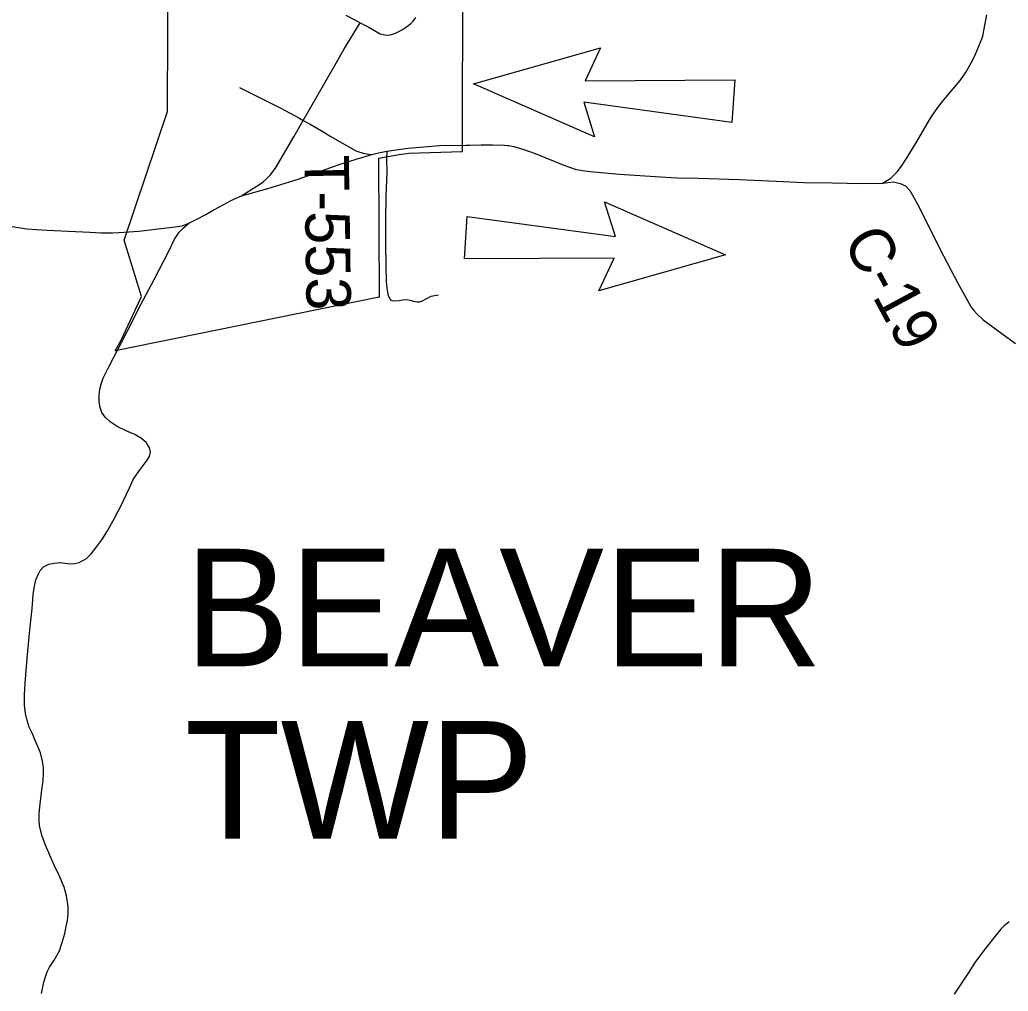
# Model space of a CAD drawing. Extents: x 0 to 191, y 0 to 55.
# Drawn here: x 22.6 to 24.492, y 11.729 to 13.589 of the extents above; entities that cross this region are included whole.
import ezdxf

# ---------------------------------------------------------------- set-up
doc = ezdxf.new("R2010")
doc.units = 0
for name, color, linetype in [('GM_X_City_Street', 7, 'Continuous'), ('GM_X_County_Road', 7, 'Continuous'), ('GM_X_County_Road_Text', 7, 'Continuous'), ('GM_X_State_Route', 7, 'Continuous'), ('GM_X_Township_Road', 7, 'Continuous'), ('GM_X_Township_Road_Text', 7, 'Continuous'), ('GM_X_Township_Text', 7, 'Continuous'), ('SH_Text', 7, 'Continuous')]:
    doc.layers.add(name, color=color, linetype=linetype)

msp = doc.modelspace()

# ---------------------------------------------------------------- linework, layer by layer
at = {"layer": 'GM_X_City_Street'}
for points in [[(23.0207, 13.4586), (23.0589, 13.4398), (23.1, 13.419), (23.1339, 13.4009), (23.1428, 13.3957), (23.1557, 13.3884)], [(23.1557, 13.3884), (23.179, 13.3751), (23.1954, 13.3648), (23.2433, 13.3376), (23.2593, 13.3327), (23.2742, 13.3309)]]:
    msp.add_lwpolyline(points, dxfattribs=at)
at = {"layer": 'GM_X_County_Road'}
for points in [[(24.2519, 13.276), (24.273, 13.278), (24.2857, 13.2754), (24.2956, 13.2704), (24.3039, 13.2619), (24.3118, 13.2482), (24.319, 13.2357), (24.3687, 13.1363), (24.3957, 13.0843), (24.4215, 13.0383), (24.4266, 13.0317), (24.4323, 13.0253), (24.4448, 13.014), (24.5063, 12.9689)], [(24.494, 11.8618), (24.4846, 11.8536), (24.4785, 11.8473), (24.4699, 11.8374), (24.448, 11.8094), (24.429, 11.7842), (24.4155, 11.7632), (24.389, 11.7228)]]:
    msp.add_lwpolyline(points, dxfattribs=at)
at = {"layer": 'GM_X_State_Route'}
for points in [[(23.0247, 13.2512), (23.037, 13.2599), (23.0573, 13.2724), (23.0659, 13.278), (23.0736, 13.285), (23.0799, 13.2917), (23.0852, 13.2989), (23.0893, 13.3047), (23.1244, 13.3644), (23.1428, 13.3957), (23.169, 13.4424), (23.2035, 13.5021), (23.2202, 13.5314), (23.2517, 13.5824), (23.225, 13.5967)], [(23.5339, 13.348), (23.5365, 13.3478), (23.5457, 13.3462), (23.5634, 13.3411), (23.5865, 13.3328), (23.6072, 13.3241), (23.6419, 13.3102), (23.663, 13.3028), (23.6767, 13.3), (23.692, 13.2978), (23.7483, 13.2929), (23.8167, 13.2882), (23.8577, 13.2861), (23.8986, 13.2853), (23.9773, 13.283), (24.0482, 13.2794), (24.1014, 13.277), (24.1561, 13.2763), (24.2119, 13.2751), (24.2519, 13.276), (24.268, 13.2855), (24.2804, 13.2982), (24.2893, 13.3099), (24.2977, 13.3227), (24.3151, 13.3511), (24.3304, 13.3774), (24.3418, 13.3967), (24.3487, 13.408), (24.3564, 13.4188), (24.3635, 13.4284), (24.3728, 13.4398), (24.4004, 13.4722), (24.412, 13.4891), (24.4215, 13.5063), (24.428, 13.5184), (24.4348, 13.5345), (24.4408, 13.5487), (24.4436, 13.5573), (24.4457, 13.568), (24.4516, 13.598)], [(23.0247, 13.2512), (23.0747, 13.2656), (23.133, 13.2835), (23.2132, 13.3118), (23.2301, 13.317), (23.2442, 13.3215), (23.2595, 13.3259), (23.2742, 13.3309), (23.2865, 13.3336), (23.3024, 13.3371), (23.3427, 13.3425), (23.4035, 13.348), (23.4542, 13.3483), (23.4615, 13.3485)], [(23.4615, 13.3485), (23.4833, 13.349), (23.5053, 13.3492), (23.5273, 13.3487), (23.5339, 13.348)], [(22.9237, 13.199), (22.9389, 13.2071), (22.9558, 13.216), (22.9702, 13.2238), (22.9821, 13.2302), (23.0035, 13.242), (23.0126, 13.2466), (23.0247, 13.2512)], [(22.5774, 13.194), (22.6128, 13.1884), (22.6526, 13.1855), (22.7339, 13.1818), (22.7556, 13.1806), (22.7776, 13.1808), (22.7894, 13.1814), (22.8087, 13.1828)], [(22.8268, 13.0339), (22.8314, 13.0432), (22.8574, 13.0912), (22.8852, 13.1456), (22.8964, 13.1684), (22.9051, 13.1818), (22.9132, 13.1905), (22.9237, 13.199)], [(22.8811, 13.1899), (22.8977, 13.1919), (22.9109, 13.1942), (22.9237, 13.199)], [(22.8087, 13.1828), (22.8279, 13.1841), (22.8811, 13.1899)], [(22.7795, 12.9414), (22.7947, 12.9709), (22.8183, 13.0164), (22.8268, 13.0339)], [(22.6416, 11.7243), (22.6459, 11.746), (22.6489, 11.7565), (22.6521, 11.7661), (22.6566, 11.775), (22.666, 11.7884), (22.6757, 11.8058), (22.6805, 11.82), (22.6861, 11.8393), (22.6888, 11.8524), (22.691, 11.864), (22.6923, 11.8768), (22.6926, 11.8908), (22.6891, 11.9111), (22.6851, 11.9278), (22.6757, 11.9487), (22.666, 11.9701), (22.6494, 12.0082), (22.6419, 12.0275), (22.6379, 12.046), (22.6371, 12.0564), (22.6371, 12.069), (22.6392, 12.0875), (22.6424, 12.114), (22.6449, 12.1315), (22.6454, 12.1467), (22.6451, 12.1574), (22.6435, 12.1692), (22.6398, 12.1848), (22.6347, 12.1974), (22.6296, 12.2086), (22.624, 12.2212), (22.6181, 12.2344), (22.6143, 12.2467), (22.6111, 12.2601), (22.6092, 12.2762), (22.6089, 12.2952), (22.6105, 12.3183), (22.614, 12.366), (22.6183, 12.4139), (22.6234, 12.4614), (22.625, 12.4783), (22.6258, 12.4882), (22.628, 12.5045), (22.6307, 12.5161), (22.6355, 12.5281), (22.6388, 12.5344), (22.6454, 12.5412), (22.6553, 12.5461), (22.6658, 12.5485), (22.6773, 12.5496), (22.691, 12.5477), (22.7019, 12.5469), (22.7135, 12.5493), (22.7274, 12.5571), (22.7365, 12.5662), (22.7456, 12.5774), (22.7572, 12.5932), (22.7681, 12.6104), (22.781, 12.6346), (22.7939, 12.6589), (22.8038, 12.679), (22.8097, 12.6927), (22.8172, 12.7085), (22.8282, 12.7251), (22.844, 12.7457), (22.8483, 12.7522), (22.8504, 12.761), (22.8483, 12.7691), (22.8426, 12.7787), (22.8327, 12.787), (22.8201, 12.7943), (22.8049, 12.8012), (22.7864, 12.8101), (22.773, 12.8189), (22.7636, 12.828), (22.7572, 12.8366), (22.7539, 12.8462), (22.7521, 12.8572), (22.7518, 12.8696), (22.7529, 12.8814), (22.7555, 12.8907), (22.7596, 12.9025), (22.7706, 12.924), (22.7795, 12.9414)]]:
    msp.add_lwpolyline(points, dxfattribs=at)
at = {"layer": 'GM_X_Township_Road'}
for points in [[(23.2517, 13.5824), (23.2669, 13.5747), (23.2902, 13.5614), (23.2988, 13.5595), (23.3055, 13.559), (23.3115, 13.5605), (23.3194, 13.5629), (23.3256, 13.5659), (23.3324, 13.57), (23.3403, 13.5752), (23.3486, 13.5813), (23.3533, 13.5861), (23.3581, 13.5931)], [(23.3024, 13.3371), (23.3022, 13.3222), (23.3026, 13.2967), (23.301, 13.2503), (23.2999, 13.2036), (23.2999, 13.1608), (23.3005, 13.1169), (23.3013, 13.0875), (23.3027, 13.0749), (23.3043, 13.0635), (23.3063, 13.0577), (23.3095, 13.0524), (23.3123, 13.0512), (23.3179, 13.0505), (23.3263, 13.0512), (23.3329, 13.0521), (23.341, 13.0527), (23.3468, 13.0519), (23.3537, 13.0497), (23.3607, 13.0485), (23.3655, 13.0485), (23.37, 13.0499), (23.3791, 13.0548), (23.3878, 13.0593), (23.3938, 13.0605), (23.4016, 13.0617)]]:
    msp.add_lwpolyline(points, dxfattribs=at)
at = {"layer": 'GM_X_Township_Text'}
msp.add_lwpolyline([(22.7822, 12.9546), (22.7948, 12.9764), (22.8332, 13.0588), (22.7998, 13.1664), (22.8828, 13.4127), (22.8855, 14.0397), (23.448, 14.0277), (23.4468, 13.3359), (23.345, 13.3323), (23.326, 13.3302), (23.2868, 13.3228), (23.2881, 13.0573)], close=True, dxfattribs=at)
at = {"layer": 'SH_Text'}
for p, q in [((23.4688, 13.4656), (23.7118, 13.5349)), ((23.7118, 13.5349), (23.6823, 13.4719)), ((23.7005, 13.3647), (23.4688, 13.4656)), ((23.6823, 13.4719), (23.9689, 13.4733)), ((23.9689, 13.4733), (23.9635, 13.3919)), ((23.9635, 13.3919), (23.6798, 13.4311)), ((23.6798, 13.4311), (23.7005, 13.3647)), ((23.7405, 13.1733), (23.7193, 13.2397)), ((23.7193, 13.2397), (23.9514, 13.1387)), ((23.4512, 13.131), (23.4564, 13.2121)), ((23.4564, 13.2121), (23.7405, 13.1733)), ((23.9514, 13.1387), (23.7084, 13.0694)), ((23.7378, 13.1322), (23.4512, 13.131)), ((23.7084, 13.0694), (23.7378, 13.1322))]:
    msp.add_line(p, q, dxfattribs=at)

# ---------------------------------------------------------------- texts
at = {"layer": 'GM_X_County_Road_Text'}
msp.add_text('C-19', height=0.08523, rotation=298.2545, dxfattribs=at).set_placement((24.1747, 13.1651))
at = {"layer": 'GM_X_Township_Road_Text'}
msp.add_text('T-553', height=0.08523, rotation=270.8421, dxfattribs=at).set_placement((23.1447, 13.3293))
at = {"layer": 'GM_X_Township_Text'}
for s, p in [('BEAVER', (22.9157, 12.3508)), ('TWP', (22.9157, 12.0208))]:
    msp.add_text(s, height=0.225, rotation=0, dxfattribs=at).set_placement(p)

doc.saveas('drawing.dxf')
